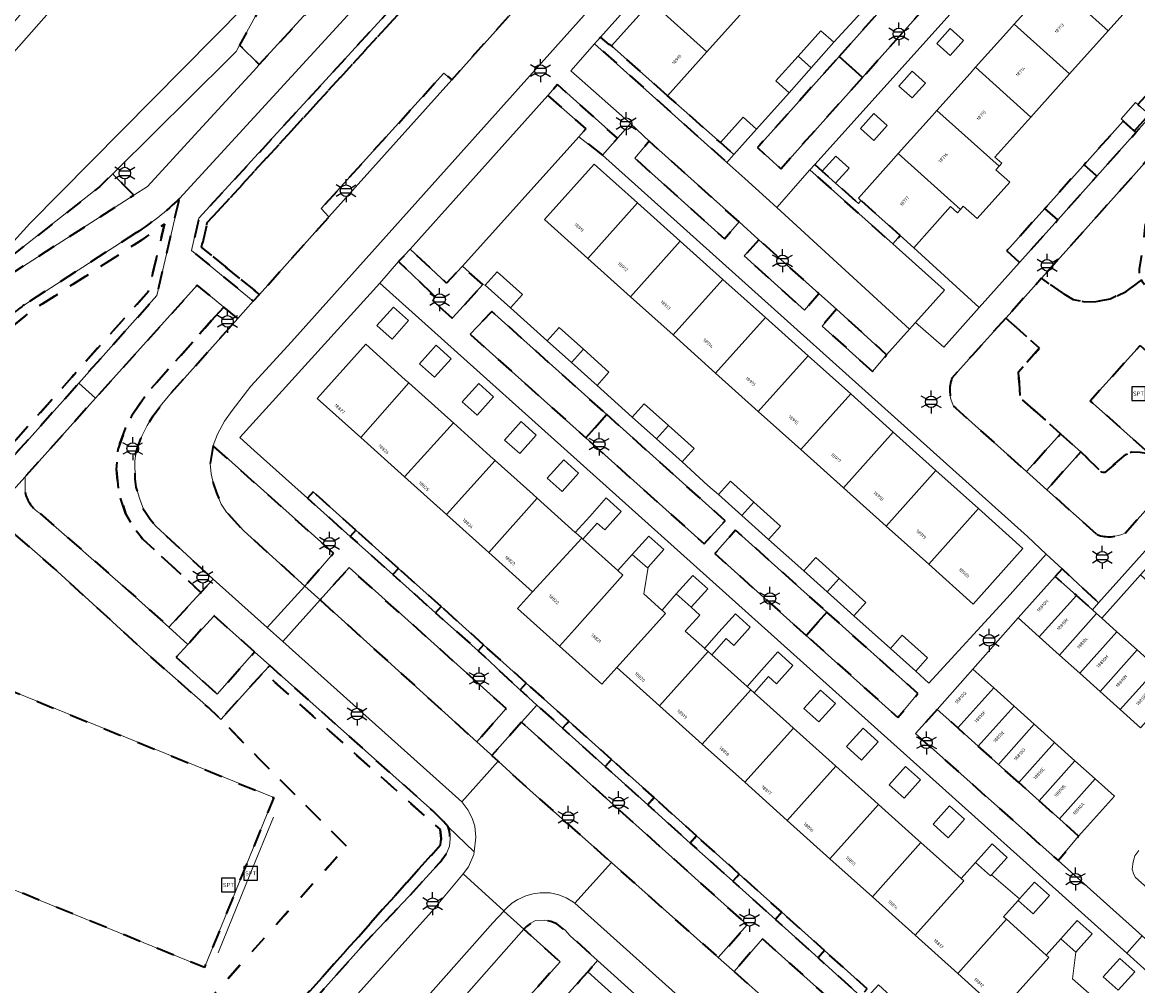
# Model space of a CAD drawing. Extents: x 105780 to 185197, y 477999 to 525027.
# Tile 309 of 562: x 107018 to 107141, y 479149 to 479255. Entities that reach past the tile are written whole.
import ezdxf
from ezdxf.enums import TextEntityAlignment as Align

# ---------------------------------------------------------------- set-up
doc = ezdxf.new("R2010")
doc.units = 0
doc.linetypes.add('XX-HIDDEN', pattern=[4, 2, -2])
for name, color, linetype, lineweight in [('B-GV-GR-HAAG_01-G', 252, 'GR-HAAG1', 13), ('B-GV-GR-MATERIAALGRENS-G', 252, 'XX-HIDDEN', 35), ('B-RO-IE-MEUBILAIR_WEGMEUBILAIR-S', 252, 'Continuous', 25), ('B-RO-IE-TERREINAFSCHEIDING_KUNSTMATIG_HEKWERK-G', 252, 'IE-TERREINAFSCHEIDING-KUNSTMATIG', 18), ('B-XX-KG-KADASTRAAL_BEBOUWING-G', 252, 'Continuous', 20), ('B1-WE-OG-BEBOUWING-T18', 7, 'Continuous', 18), ('B1-WE-OG-TERREIN_ERF-GV', 252, 'Continuous', 18), ('B1-WE-OG-WEG-GV', 7, 'Continuous', 18), ('B1-WE-VH-VERHARDING_ASFALT-GV', 252, 'Continuous', 18), ('B1-WE-VH-VERHARDING_BEDRIJFSVLOERPLAAT-GV', 252, 'Continuous', 18), ('B1-WE-VH-VERHARDING_BETONSTRAATSTEEN-GV', 252, 'Continuous', 18), ('B1-WE-VH-VERHARDING_STRAATBAKSTEEN-GV', 252, 'Continuous', 18), ('B1-WE-VH-VERHARDING_TEGEL-GV', 252, 'Continuous', 18), ('B1-WE-VH-VERHARDING_TEGEL_RUBBER-GV', 252, 'Continuous', 18)]:
    doc.layers.add(name, color=color, linetype=linetype, lineweight=lineweight)
doc.styles.add('NLCS-ISO', font='NLCS-ISO.ttf')
doc.styles.add('NLCS-ISO-M200-T18', font='NLCS-ISO.ttf', dxfattribs={"height": 0.36})
doc.linetypes.add('GR-HAAG1', pattern='A,6,[176,NLCS.shx,S=0.125,R=0,X=0,Y=0],-2', length=8)
doc.linetypes.add('IE-TERREINAFSCHEIDING-KUNSTMATIG', pattern='A,4,[82,NLCS.SHX,S=0.75,R=90,X=0,Y=0],4,-2', length=10)

# ---------------------------------------------------------------- blocks, each defined once
blk = doc.blocks.new('B-SIE-WEG_LICHTMAST-SO')
at = {"ltscale": 0.1}
for p, q in [((0, 1.27), (0, 2.53)), ((-1.1, 0.63), (-2.19, 1.27)), ((1.1, 0.63), (2.19, 1.27)), ((-1.1, -0.63), (-2.19, -1.27)), ((0, -1.27), (0, -2.53)), ((1.1, -0.63), (2.19, -1.27))]:
    blk.add_line(p, q, dxfattribs=at)
at = {"flags": 128}
for points in [[(-1.16, 0.5), (1.16, 0.5)], [(-1.16, -0.5), (1.16, -0.5)]]:
    blk.add_lwpolyline(points, dxfattribs=at)
at = {"ltscale": 0.1}
blk.add_circle((0, 0), 1.27, dxfattribs=at)
at = {"style": 'NLCS-ISO'}
blk.add_attdef('TYPE', text='', height=1.8, dxfattribs=at).set_placement((0, 2.53), align=Align.BOTTOM_CENTER)
blk = doc.blocks.new('SIE-WEG_SPEELTOESTEL-SO')
at = {"flags": 128}
blk.add_lwpolyline([(-0.75, -0.75), (0.75, -0.75), (0.75, 0.75), (-0.75, 0.75)], close=True, dxfattribs=at)
at = {"style": 'NLCS-ISO'}
blk.add_text('SPT', height=0.45, dxfattribs=at).set_placement((0, 0), align=Align.MIDDLE_CENTER)

msp = doc.modelspace()

# ---------------------------------------------------------------- linework, layer by layer
at = {"layer": 'B-GV-GR-HAAG_01-G', "flags": 128}
msp.add_lwpolyline([(107079.603, 479149.624), (107080.418, 479150.534), (107081.514, 479151.799), (107078.488, 479154.524), (107077.937, 479155.134), (107077.03, 479155.821), (107076.344, 479156.106), (107075.699, 479156.239), (107074.675, 479156.2), (107074.151, 479155.914), (107073.698, 479155.551), (107073.398, 479155.23), (107077.378, 479151.634), (107072.15, 479145.804), (107065.774, 479138.693), (107068.212, 479136.519), (107068.936, 479137.325), (107070.294, 479138.837), (107075.077, 479144.318), (107074.952, 479144.43)], close=True, dxfattribs=at)
at = {"layer": 'B-GV-GR-MATERIAALGRENS-G', "flags": 128}
for points in [[(107123.092, 479336.908), (107120.45, 479339.272), (107120.021, 479339.656), (107073.305, 479287.438), (107048.934, 479263.267), (107045.999, 479260.249), (107046.208, 479260.032), (107042.105, 479252.548), (107044.264, 479250.401), (107075.657, 479284.659)], [(107125.728, 479328.665), (107128.818, 479332.082), (107127.998, 479332.666), (107127.99, 479332.657), (107124.987, 479329.336), (107080.683, 479280.458), (107037.63, 479233.487), (107036.792, 479229.945), (107043.605, 479224.351), (107044.272, 479225.095), (107037.909, 479230.322), (107038.543, 479233.002), (107081.421, 479279.783)], [(107108.105, 479251.306), (107110.666, 479248.99), (107119.671, 479259.049), (107117.063, 479261.317)], [(107089.211, 479246.977), (107083.054, 479252.446), (107082.787, 479252.617), (107081.829, 479253.415), (107081.171, 479252.695), (107095.749, 479239.632), (107096.504, 479240.49), (107095.038, 479241.806)], [(107110.666, 479248.99), (107108.105, 479251.306), (107099.298, 479241.464), (107099.109, 479241.265), (107101.666, 479238.937)], [(107076.024, 479246.998), (107080.197, 479243.313), (107079.435, 479242.465), (107082.032, 479240.447), (107083.697, 479242.304), (107077.099, 479248.194)], [(107144.981, 479247.621), (107143.575, 479248.874), (107143.372, 479248.648), (107140.992, 479245.994), (107142.228, 479244.888), (107140.627, 479243.1), (107139.39, 479244.208), (107139.364, 479244.179), (107140.77, 479242.919)], [(107140.77, 479242.919), (107139.364, 479244.179), (107135.061, 479239.382), (107136.473, 479238.122)], [(107097.078, 479233.096), (107087.198, 479241.954), (107085.601, 479240.097), (107095.483, 479231.24)], [(107109.919, 479235.381), (107107.71, 479237.362), (107106.245, 479238.679), (107105.414, 479239.409), (107104.866, 479238.799), (107114, 479230.654), (107114.826, 479231.575), (107110.505, 479235.45), (107110.214, 479235.116)], [(107030.473, 479236.038), (107029.187, 479237.315), (107028.343, 479238.167), (107028.132, 479238.38), (107026.723, 479236.983), (107012.674, 479225.925), (107013.533, 479225.172)], [(107136.473, 479238.122), (107135.061, 479239.382), (107134.959, 479239.268), (107130.753, 479234.578), (107132.165, 479233.311)], [(107132.165, 479233.311), (107130.753, 479234.578), (107126.546, 479229.888), (107127.964, 479228.622)], [(107017.199, 479221.676), (107015.013, 479219.778), (107012.391, 479217.056), (106999.045, 479202.071), (107000.382, 479200.87), (107000.46, 479200.8), (107014.44, 479205.707), (107023.644, 479216.014), (107032.075, 479225.455), (107033.825, 479232.85), (107031.311, 479231.077), (107018.993, 479223.155)], [(107017.199, 479221.676), (107018.993, 479223.155), (107031.311, 479231.077), (107033.825, 479232.85), (107032.075, 479225.455), (107023.644, 479216.014), (107014.44, 479205.707), (107000.46, 479200.8), (107000.382, 479200.87), (106999.045, 479202.071), (107012.391, 479217.056), (107015.013, 479219.778)], [(107099.276, 479231.124), (107097.652, 479229.335), (107104.282, 479223.367), (107105.875, 479225.202)], [(107068.879, 479226.205), (107066.622, 479228.2), (107064.889, 479226.36), (107060.863, 479230.078), (107059.61, 479228.714), (107063.669, 479224.833), (107063.33, 479224.425), (107065.514, 479222.483), (107065.985, 479223.004)], [(107158.656, 479220.035), (107153.591, 479224.635), (107151.201, 479223.656), (107149.644, 479223.301), (107148.32, 479223.308), (107146.951, 479223.118), (107145.707, 479223.261), (107144.49, 479223.801), (107143.361, 479224.488), (107142.663, 479225.085), (107142.626, 479225.122), (107142.066, 479225.682), (107141.552, 479226.379), (107141.4, 479226.719), (107139.709, 479225.438), (107137.931, 479224.595), (107136.358, 479224.322), (107135.149, 479224.284), (107133.896, 479224.518), (107132.633, 479225.265), (107130.374, 479226.875), (107127.138, 479223.276), (107126.441, 479222.501), (107130.16, 479219.184), (107127.831, 479216.572), (107127.991, 479213.781), (107132.475, 479209.771), (107134.711, 479207.771), (107136.971, 479205.554), (107137.17, 479205.49), (107137.361, 479205.516), (107139.661, 479207.473), (107140.271, 479207.741), (107141.246, 479207.72), (107142.163, 479207.547), (107142.791, 479207.21), (107143.764, 479206.518), (107145.275, 479205.16)], [(107041.894, 479222.442), (107040.353, 479223.719), (107039.024, 479222.224), (107031.919, 479214.237), (107030.187, 479211.69), (107029.524, 479210.359), (107028.688, 479208.042), (107028.558, 479205.821), (107028.738, 479203.513), (107029.563, 479200.934), (107030.629, 479199.187), (107031.403, 479198.218), (107036.369, 479193.65), (107037.841, 479192.296), (107039.193, 479193.767), (107032.871, 479199.587), (107032.271, 479200.338), (107031.612, 479201.323), (107031.396, 479201.771), (107031.066, 479202.667), (107030.715, 479203.9), (107030.595, 479204.806), (107030.58, 479206.767), (107030.669, 479207.637), (107030.92, 479208.449), (107031.367, 479209.572), (107031.917, 479210.677), (107032.581, 479211.738), (107033.5, 479213.005), (107034.442, 479214.137)], [(107107.794, 479223.481), (107106.215, 479221.624), (107111.783, 479216.624), (107113.331, 479218.466)], [(107080.227, 479209.302), (107082.516, 479211.884), (107069.861, 479223.234), (107067.481, 479220.721)], [(107147.344, 479214.042), (107141.862, 479207.944), (107141.472, 479208.292), (107135.742, 479213.402), (107141.224, 479219.5)], [(107082.516, 479211.884), (107080.227, 479209.302), (107093.227, 479197.656), (107095.545, 479200.199)], [(107039.181, 479208.467), (107038.847, 479206.509), (107038.972, 479205.347), (107039.231, 479204.224), (107039.568, 479203.255), (107040.083, 479202.037), (107040.66, 479201.155), (107042.606, 479199.032), (107049.27, 479193.011), (107052.419, 479196.61)], [(107050.201, 479203.365), (107049.591, 479202.663), (107054.276, 479198.472), (107054.891, 479199.159)], [(107053.868, 479164.385), (107044.287, 479173.95), (107040.023, 479178.336), (107038.694, 479179.626), (107031.99, 479185.521), (107021.629, 479194.996), (107014.801, 479200.945), (107013.858, 479201.792), (107001.841, 479197.575), (106960.397, 479151.209), (106961.144, 479150.547), (106971.607, 479141.276), (106971.816, 479141.286), (106974.085, 479143.934), (106974.786, 479144.493), (106975.263, 479144.684), (106975.483, 479144.685), (107014.091, 479109.812), (107014.836, 479109.145), (107015.581, 479108.478), (107021.333, 479114.867), (107044.001, 479140.396), (107043.284, 479141.094), (107042.567, 479141.793), (107037.8, 479146.439)], [(107054.891, 479199.159), (107054.276, 479198.472), (107058.97, 479194.272), (107059.581, 479194.953)], [(107104.478, 479187.578), (107106.754, 479190.145), (107096.704, 479199.159), (107094.423, 479196.585)], [(107050.96, 479191.482), (107068.212, 479175.865), (107071.459, 479179.518), (107054.158, 479195.034)], [(107059.581, 479194.953), (107058.97, 479194.272), (107063.669, 479190.068), (107064.271, 479190.747)], [(107132.645, 479194.91), (107131.89, 479194.069), (107134.213, 479191.985), (107135.973, 479190.407), (107136.66, 479191.173)], [(107064.271, 479190.747), (107063.669, 479190.068), (107068.358, 479185.874), (107068.961, 479186.541)], [(107043.755, 479185.752), (107039.288, 479189.732), (107036.395, 479186.584), (107035.107, 479185.183), (107039.645, 479181.116)], [(107106.754, 479190.145), (107104.478, 479187.578), (107114.57, 479178.537), (107116.758, 479181.173)], [(107068.961, 479186.541), (107068.358, 479185.874), (107069.062, 479185.244), (107072.784, 479181.74), (107072.975, 479181.569), (107073.651, 479182.335)], [(107008.645, 479184.86), (107045.858, 479169.719), (107038.218, 479151.024), (107001.022, 479166.186)], [(107064.549, 479167.109), (107063.359, 479168.283), (107045.414, 479184.273), (107044.742, 479183.533), (107064.173, 479166.219), (107064.24, 479165.57), (107064.28, 479165.181), (107064.22, 479164.538), (107043.284, 479141.094), (107044.001, 479140.396), (107056.118, 479153.964), (107060.734, 479158.826), (107064.171, 479162.636), (107064.881, 479163.59), (107065.211, 479164.391), (107065.285, 479165.186), (107065.234, 479165.673), (107065.203, 479165.977), (107065.044, 479166.512)], [(107064.22, 479164.538), (107064.28, 479165.181), (107064.24, 479165.57), (107064.173, 479166.219), (107044.742, 479183.533), (107044.069, 479182.792), (107040.023, 479178.336), (107044.287, 479173.95), (107053.868, 479164.385), (107037.8, 479146.439), (107042.567, 479141.793), (107043.284, 479141.094)], [(107073.651, 479182.335), (107072.975, 479181.569), (107074.835, 479179.897), (107077.65, 479177.368), (107078.341, 479178.129)], [(107127.871, 479171.381), (107125.636, 479173.383), (107123.401, 479175.385), (107121.166, 479177.387), (107118.879, 479179.435), (107116.49, 479176.768), (107132.213, 479162.792), (107134.457, 479165.483), (107132.341, 479167.379), (107130.106, 479169.38)], [(107073.145, 479178.017), (107069.863, 479174.36), (107070.564, 479173.721), (107074.104, 479170.499), (107083.024, 479162.574), (107094.796, 479152.115), (107097.983, 479155.725)], [(107078.341, 479178.129), (107077.65, 479177.368), (107082.336, 479173.156), (107083.032, 479173.923)], [(107083.032, 479173.923), (107082.336, 479173.156), (107087.027, 479168.942), (107087.723, 479169.717)], [(107087.723, 479169.717), (107087.027, 479168.942), (107091.718, 479164.727), (107092.414, 479165.511)], [(107092.414, 479165.511), (107091.718, 479164.727), (107096.393, 479160.525), (107097.104, 479161.305)], [(107097.104, 479161.305), (107096.393, 479160.525), (107101.094, 479156.301), (107101.794, 479157.099)], [(107079.603, 479149.624), (107080.418, 479150.534), (107081.514, 479151.799), (107078.488, 479154.524), (107077.937, 479155.134), (107077.03, 479155.821), (107076.344, 479156.106), (107075.699, 479156.239), (107074.675, 479156.2), (107074.151, 479155.914), (107073.698, 479155.551), (107073.398, 479155.23), (107077.378, 479151.634), (107072.15, 479145.804), (107065.774, 479138.693), (107068.212, 479136.519), (107068.936, 479137.325), (107070.294, 479138.837), (107075.077, 479144.318), (107074.952, 479144.43)], [(107101.794, 479157.099), (107101.094, 479156.301), (107105.774, 479152.096), (107106.485, 479152.893)], [(107096.528, 479150.577), (107100.165, 479147.345), (107113.255, 479135.482), (107116.487, 479139.141), (107099.668, 479154.198)], [(107106.485, 479152.893), (107105.774, 479152.096), (107110.461, 479147.884), (107111.176, 479148.687)]]:
    msp.add_lwpolyline(points, close=True, dxfattribs=at)
for points in [[(107130.113, 479331.161), (107128.818, 479332.082), (107125.728, 479328.665), (107081.421, 479279.783), (107038.543, 479233.002), (107037.909, 479230.322), (107044.272, 479225.095), (107051.936, 479233.645), (107051.081, 479234.547), (107064.585, 479249.47), (107065.445, 479248.713), (107073.835, 479258.081), (107072.936, 479258.841), (107076.839, 479263.113), (107077.703, 479262.387), (107091.493, 479277.783), (107106.543, 479294.443)], [(107145.568, 479243.893), (107140.193, 479237.866), (107136.413, 479233.627), (107133.075, 479229.895), (107131.742, 479228.404), (107130.374, 479226.875), (107132.633, 479225.265), (107133.896, 479224.518), (107135.149, 479224.284), (107136.358, 479224.322), (107137.931, 479224.595), (107139.709, 479225.438), (107141.4, 479226.719), (107141.354, 479226.822), (107141.194, 479227.182), (107141.161, 479227.933), (107141.556, 479230.33), (107141.839, 479232.855)], [(107011.657, 479217.737), (106997.637, 479201.992), (107000.233, 479199.66), (107015.015, 479204.849), (107024.39, 479215.348), (107032.99, 479224.978), (107035.484, 479235.648)], [(107030.748, 479231.904), (107018.402, 479223.965)], [(107039.024, 479222.224), (107040.353, 479223.719), (107037.441, 479226.134), (107026.241, 479213.673), (107018.478, 479205.036), (107018.483, 479204.079), (107018.487, 479203.336)], [(107020.133, 479200.993), (107029.882, 479192.499), (107034.322, 479188.467), (107037.841, 479192.296), (107036.369, 479193.65), (107031.403, 479198.218), (107030.629, 479199.187), (107029.563, 479200.934), (107028.738, 479203.513), (107028.558, 479205.821), (107028.688, 479208.042), (107029.524, 479210.359), (107030.187, 479211.69), (107031.919, 479214.237), (107039.024, 479222.224)], [(107126.441, 479222.501), (107122.729, 479218.373), (107120.513, 479215.904)], [(107120.68, 479212.807), (107120.949, 479212.567), (107128.731, 479205.607), (107132.475, 479209.771), (107127.991, 479213.781), (107127.831, 479216.572), (107130.16, 479219.184), (107126.441, 479222.501)], [(107145.275, 479205.16), (107143.764, 479206.518), (107142.791, 479207.21), (107142.163, 479207.547), (107141.246, 479207.72), (107140.271, 479207.741), (107139.661, 479207.473), (107137.361, 479205.516), (107137.17, 479205.49), (107136.971, 479205.554), (107134.711, 479207.771), (107130.968, 479203.608), (107136.495, 479198.665)], [(107139.586, 479198.834), (107145.077, 479204.94), (107145.275, 479205.16)]]:
    msp.add_lwpolyline(points, dxfattribs=at)
for points in [[(107035.484, 479235.648, -0.0497728), (107030.748, 479231.904)], [(107018.402, 479223.965, 0.0129911), (107016.52, 479222.469)], [(107120.513, 479215.904, 0.1985764), (107120.68, 479212.807)], [(107018.487, 479203.336, 0.2017345), (107020.133, 479200.993)], [(107136.495, 479198.665, 0.1989186), (107139.586, 479198.834)]]:
    msp.add_lwpolyline(points, format="xyb", dxfattribs=at)
at = {"layer": 'B-RO-IE-TERREINAFSCHEIDING_KUNSTMATIG_HEKWERK-G', "flags": 128}
msp.add_lwpolyline([(107045.838, 479167.553), (107043.311, 479161.393), (107039.723, 479152.649)], dxfattribs=at)
at = {"layer": 'B-XX-KG-KADASTRAAL_BEBOUWING-G', "flags": 128}
for points in [[(107135.889, 479264.334), (107135.267, 479263.64), (107131.632, 479259.588), (107137.729, 479254.119), (107141.986, 479258.865)], [(107091.653, 479262.032), (107087.42, 479257.313), (107093.55, 479251.815), (107097.783, 479256.533)], [(107131.632, 479259.588), (107131.064, 479258.955), (107127.375, 479254.842), (107133.473, 479249.373), (107137.729, 479254.119)], [(107087.42, 479257.313), (107083.054, 479252.446), (107089.211, 479246.977), (107093.55, 479251.815)], [(107120.317, 479251.391), (107121.8, 479253.041), (107120.334, 479254.357), (107118.852, 479252.708)], [(107127.375, 479254.842), (107126.855, 479254.263), (107123.119, 479250.097), (107129.216, 479244.628), (107133.473, 479249.373)], [(107107.502, 479252.859), (107106.089, 479254.127), (107103.58, 479251.33), (107105.02, 479250.038)], [(107105.02, 479250.038), (107103.58, 479251.33), (107101.137, 479248.606), (107102.604, 479247.291)], [(107116.124, 479246.725), (107117.593, 479248.359), (107116.128, 479249.676), (107114.659, 479248.041)], [(107129.216, 479244.628), (107123.119, 479250.097), (107122.513, 479249.421), (107118.862, 479245.351), (107125.704, 479239.215), (107126.001, 479239.546), (107125.256, 479240.213)], [(107140.627, 479243.1), (107142.228, 479244.888), (107140.992, 479245.994), (107140.738, 479246.222), (107139.137, 479244.434), (107139.39, 479244.208)], [(107099.007, 479243.28), (107097.54, 479244.596), (107095.038, 479241.806), (107096.504, 479240.49)], [(107111.91, 479242.036), (107113.393, 479243.685), (107111.928, 479245.002), (107110.445, 479243.353)], [(107118.862, 479245.351), (107118.324, 479244.751), (107114.605, 479240.605), (107121.447, 479234.468), (107121.768, 479234.826), (107123.294, 479233.457), (107126.873, 479237.447), (107125.346, 479238.816), (107125.704, 479239.215)], [(107085.918, 479235.173), (107081.142, 479239.455), (107075.657, 479233.337), (107080.433, 479229.055)], [(107107.71, 479237.362), (107109.186, 479239.004), (107107.721, 479240.321), (107106.245, 479238.679)], [(107114.605, 479240.605), (107114.115, 479240.058), (107110.215, 479235.71), (107110.505, 479235.45), (107114.826, 479231.575), (107116.313, 479230.241), (107120.369, 479234.764), (107121.113, 479234.096), (107121.447, 479234.468)], [(107090.608, 479230.967), (107085.918, 479235.173), (107080.433, 479229.055), (107085.124, 479224.849)], [(107095.3, 479226.761), (107090.608, 479230.967), (107085.124, 479224.849), (107089.815, 479220.643)], [(107069.123, 479226.133), (107071.911, 479223.633), (107073.227, 479225.099), (107070.438, 479227.6)], [(107099.99, 479222.556), (107095.3, 479226.761), (107089.815, 479220.643), (107094.505, 479216.438)], [(107057.221, 479221.685), (107058.881, 479220.196), (107060.697, 479222.221), (107059.037, 479223.71)], [(107104.681, 479218.351), (107099.99, 479222.556), (107094.505, 479216.438), (107099.196, 479212.233)], [(107075.949, 479220.012), (107078.631, 479217.607), (107079.946, 479219.074), (107077.264, 479221.479)], [(107060.725, 479215.372), (107060.336, 479215.721), (107055.981, 479219.629), (107050.627, 479213.663), (107055.441, 479209.343)], [(107061.912, 479217.479), (107063.557, 479216.003), (107065.373, 479218.029), (107063.728, 479219.504)], [(107079.946, 479219.074), (107078.631, 479217.607), (107081.444, 479215.085), (107082.759, 479216.551)], [(107109.371, 479214.146), (107104.681, 479218.351), (107099.196, 479212.233), (107103.886, 479208.027)], [(107065.632, 479210.967), (107065.024, 479211.513), (107060.725, 479215.372), (107055.441, 479209.343), (107060.238, 479205.037)], [(107066.602, 479213.273), (107068.24, 479211.804), (107070.056, 479213.829), (107068.418, 479215.298)], [(107114.062, 479209.94), (107109.371, 479214.146), (107103.886, 479208.027), (107108.577, 479203.821)], [(107085.318, 479211.61), (107088.012, 479209.194), (107089.326, 479210.66), (107086.633, 479213.076)], [(107070.24, 479206.833), (107069.698, 479207.319), (107065.632, 479210.967), (107060.238, 479205.037), (107064.886, 479200.866)], [(107071.278, 479209.081), (107072.931, 479207.599), (107074.747, 479209.624), (107073.094, 479211.106)], [(107089.326, 479210.66), (107088.012, 479209.194), (107090.812, 479206.682), (107092.128, 479208.148)], [(107118.753, 479205.734), (107114.062, 479209.94), (107108.577, 479203.821), (107113.268, 479199.616)], [(107074.87, 479202.677), (107074.38, 479203.117), (107070.24, 479206.833), (107064.886, 479200.866), (107069.546, 479196.684)], [(107075.961, 479204.881), (107077.606, 479203.406), (107079.422, 479205.431), (107077.777, 479206.907)], [(107123.444, 479201.529), (107118.753, 479205.734), (107113.268, 479199.616), (107117.959, 479195.41)], [(107094.828, 479203.081), (107097.392, 479200.781), (107098.707, 479202.248), (107096.143, 479204.548)], [(107079.778, 479198.273), (107079.069, 479198.909), (107079.058, 479198.919), (107074.87, 479202.677), (107069.546, 479196.684), (107074.344, 479192.379)], [(107084.113, 479201.225), (107082.467, 479202.701), (107080.652, 479200.676), (107079.058, 479198.919), (107079.069, 479198.909), (107079.778, 479198.273), (107079.877, 479198.184), (107081.471, 479199.941), (107082.297, 479199.2)], [(107098.707, 479202.248), (107097.392, 479200.781), (107100.33, 479198.146), (107101.645, 479199.613)], [(107123.444, 479201.529), (107117.959, 479195.41), (107122.851, 479191.024), (107128.336, 479197.142)], [(107084.305, 479194.21), (107083.742, 479194.715), (107079.877, 479198.184), (107079.778, 479198.273), (107074.344, 479192.379), (107072.694, 479190.541), (107077.302, 479186.405), (107078.952, 479188.243)], [(107088.803, 479197.02), (107087.143, 479198.508), (107085.327, 479196.483), (107086.988, 479194.995), (107087.08, 479195.097)], [(107088.995, 479190.001), (107088.609, 479190.348), (107088.587, 479190.367), (107086.617, 479192.135), (107087.08, 479195.097), (107086.988, 479194.995), (107085.327, 479196.483), (107083.742, 479194.715), (107084.305, 479194.21), (107078.952, 479188.243), (107077.302, 479186.405), (107081.991, 479182.197), (107083.641, 479184.035)], [(107104.204, 479194.672), (107106.772, 479192.369), (107108.087, 479193.836), (107105.519, 479196.139)], [(107090.174, 479192.137), (107091.812, 479190.669), (107093.628, 479192.694), (107091.99, 479194.162)], [(107134.213, 479191.985), (107131.89, 479194.069), (107127.794, 479189.503), (107130.117, 479187.42)], [(107141.283, 479194.228), (107137.016, 479189.471), (107138.678, 479187.976), (107140.909, 479185.97), (107143.14, 479183.963), (107147.348, 479188.789)], [(107108.087, 479193.836), (107106.772, 479192.369), (107109.706, 479189.737), (107111.021, 479191.204)], [(107093.684, 479185.793), (107093.29, 479186.146), (107093.268, 479186.166), (107091.163, 479188.055), (107092.753, 479189.793), (107091.812, 479190.669), (107090.174, 479192.137), (107088.609, 479190.348), (107088.995, 479190.001), (107083.641, 479184.035), (107088.33, 479179.827)], [(107136.447, 479189.982), (107135.973, 479190.407), (107134.213, 479191.985), (107130.117, 479187.42), (107132.35, 479185.417)], [(107098.311, 479188.495), (107096.673, 479189.963), (107094.857, 479187.938), (107093.29, 479186.146), (107093.684, 479185.793), (107094.081, 479185.437), (107095.648, 479187.229), (107096.495, 479186.469)], [(107138.678, 479187.976), (107137.016, 479189.471), (107136.447, 479189.982), (107132.35, 479185.417), (107134.583, 479183.414)], [(107140.909, 479185.97), (107138.678, 479187.976), (107134.583, 479183.414), (107136.817, 479181.411)], [(107113.736, 479186.123), (107116.524, 479183.623), (107117.84, 479185.089), (107115.051, 479187.59)], [(107098.373, 479181.585), (107097.974, 479181.943), (107097.958, 479181.958), (107094.081, 479185.437), (107093.684, 479185.793), (107088.33, 479179.827), (107093.019, 479175.619)], [(107103.017, 479184.275), (107101.364, 479185.758), (107099.548, 479183.732), (107097.974, 479181.943), (107098.373, 479181.585), (107098.737, 479181.259), (107100.311, 479183.048), (107101.201, 479182.25)], [(107143.14, 479183.963), (107140.909, 479185.97), (107136.817, 479181.411), (107139.05, 479179.408)], [(107125.114, 479181.795), (107122.827, 479183.843), (107118.879, 479179.435), (107121.166, 479177.387)], [(107145.373, 479181.96), (107143.14, 479183.963), (107139.05, 479179.408), (107141.283, 479177.405)], [(107127.349, 479179.793), (107125.114, 479181.795), (107121.166, 479177.387), (107123.401, 479175.385)], [(107103.062, 479177.377), (107102.638, 479177.757), (107098.737, 479181.259), (107098.373, 479181.585), (107093.019, 479175.619), (107097.708, 479171.411)], [(107104.231, 479179.533), (107105.876, 479178.058), (107107.692, 479180.083), (107106.047, 479181.558)], [(107129.584, 479177.791), (107127.349, 479179.793), (107123.401, 479175.385), (107125.636, 479173.383)], [(107107.75, 479173.17), (107107.32, 479173.556), (107103.062, 479177.377), (107097.708, 479171.411), (107102.396, 479167.203)], [(107108.914, 479175.334), (107110.567, 479173.852), (107112.383, 479175.877), (107110.73, 479177.359)], [(107131.818, 479175.789), (107129.584, 479177.791), (107125.636, 479173.383), (107127.871, 479171.381)], [(107134.053, 479173.788), (107131.818, 479175.789), (107127.871, 479171.381), (107130.106, 479169.38)], [(107112.439, 479168.962), (107112.001, 479169.355), (107107.75, 479173.17), (107102.396, 479167.203), (107107.085, 479162.995)], [(107113.597, 479171.135), (107115.25, 479169.653), (107117.066, 479171.678), (107115.413, 479173.16)], [(107136.288, 479171.787), (107134.053, 479173.788), (107130.106, 479169.38), (107132.341, 479167.379)], [(107136.288, 479171.787), (107132.341, 479167.379), (107134.457, 479165.483), (107138.405, 479169.89)], [(107117.11, 479164.77), (107116.838, 479165.013), (107112.439, 479168.962), (107107.085, 479162.995), (107111.765, 479158.795)], [(107118.437, 479166.796), (107120.09, 479165.314), (107121.905, 479167.339), (107120.253, 479168.821)], [(107121.817, 479160.546), (107121.52, 479160.812), (107117.11, 479164.77), (107111.765, 479158.795), (107116.463, 479154.579)], [(107126.589, 479163.14), (107124.936, 479164.622), (107123.12, 479162.597), (107124.773, 479161.115), (107124.879, 479161.233)], [(107126.505, 479156.338), (107126.201, 479156.611), (107127.803, 479158.398), (107127.97, 479158.584), (107124.879, 479161.233), (107124.773, 479161.115), (107123.12, 479162.597), (107121.52, 479160.812), (107121.817, 479160.546), (107116.463, 479154.579), (107121.152, 479150.371)], [(107131.272, 479158.941), (107129.619, 479160.423), (107127.97, 479158.584), (107127.803, 479158.398), (107129.456, 479156.915)], [(107131.194, 479152.13), (107130.897, 479152.397), (107126.505, 479156.338), (107121.152, 479150.371), (107125.841, 479146.164)], [(107132.501, 479154.185), (107134.154, 479152.703), (107135.97, 479154.728), (107134.317, 479156.21)], [(107135.883, 479147.922), (107135.572, 479148.202), (107133.805, 479149.787), (107134.154, 479152.703), (107132.501, 479154.185), (107130.897, 479152.397), (107131.194, 479152.13), (107125.841, 479146.164), (107130.53, 479141.956)], [(107137.177, 479149.993), (107138.822, 479148.517), (107140.638, 479150.542), (107138.992, 479152.018)], [(107085.3, 479146.162), (107080.418, 479150.534), (107079.603, 479149.624), (107074.952, 479144.43), (107075.077, 479144.318), (107079.834, 479140.058), (107082.169, 479142.665)], [(107111.085, 479147.64), (107113.297, 479145.614), (107113.886, 479146.257), (107114.648, 479147.089), (107112.436, 479149.115), (107111.653, 479148.26)]]:
    msp.add_lwpolyline(points, close=True, dxfattribs=at)
at = {"layer": 'B1-WE-OG-TERREIN_ERF-GV', "flags": 128}
for points in [[(107100.119, 479271.469), (107104.352, 479276.188), (107108.585, 479280.907), (107112.818, 479285.626), (107117.051, 479290.345), (107121.262, 479295.04), (107125.65, 479299.931), (107124.459, 479300.997), (107081.829, 479253.415), (107082.787, 479252.617), (107083.054, 479252.446), (107087.42, 479257.313), (107091.653, 479262.032), (107095.886, 479266.751)], [(107120.317, 479251.391), (107118.852, 479252.708), (107120.334, 479254.357), (107121.8, 479253.041)], [(107116.124, 479246.725), (107114.659, 479248.041), (107116.128, 479249.676), (107117.593, 479248.359)], [(107111.91, 479242.036), (107110.445, 479243.353), (107111.928, 479245.002), (107113.393, 479243.685)], [(107082.032, 479240.447), (107079.435, 479242.465), (107066.622, 479228.2), (107068.879, 479226.205), (107069.123, 479226.133), (107070.438, 479227.6), (107073.227, 479225.099), (107071.911, 479223.633), (107075.949, 479220.012), (107077.264, 479221.479), (107079.946, 479219.074), (107082.759, 479216.551), (107081.444, 479215.085), (107085.318, 479211.61), (107086.633, 479213.076), (107089.326, 479210.66), (107092.128, 479208.148), (107090.812, 479206.682), (107093.652, 479204.067), (107094.828, 479203.081), (107096.143, 479204.548), (107098.707, 479202.248), (107101.645, 479199.613), (107100.33, 479198.146), (107104.204, 479194.672), (107105.519, 479196.139), (107108.087, 479193.836), (107111.021, 479191.204), (107109.706, 479189.737), (107113.736, 479186.123), (107115.051, 479187.59), (107117.84, 479185.089), (107116.524, 479183.623), (107117.982, 479182.314), (107126.586, 479191.71), (107130.902, 479196.533), (107128.846, 479198.447)], [(107080.433, 479229.055), (107075.657, 479233.337), (107081.142, 479239.455), (107085.918, 479235.173), (107090.608, 479230.967), (107095.3, 479226.761), (107099.99, 479222.556), (107104.681, 479218.351), (107109.371, 479214.146), (107114.062, 479209.94), (107118.753, 479205.734), (107123.444, 479201.529), (107128.336, 479197.142), (107122.851, 479191.024), (107117.959, 479195.41), (107113.268, 479199.616), (107108.577, 479203.821), (107103.886, 479208.027), (107099.196, 479212.233), (107094.505, 479216.438), (107089.815, 479220.643), (107085.124, 479224.849)], [(107123.532, 479223.673), (107116.313, 479230.241), (107114.826, 479231.575), (107114, 479230.654), (107119.697, 479225.574), (107116.512, 479222.029), (107119.63, 479219.283)], [(107057.221, 479221.685), (107059.037, 479223.71), (107060.697, 479222.221), (107058.881, 479220.196)], [(107061.912, 479217.479), (107063.728, 479219.504), (107065.373, 479218.029), (107063.557, 479216.003)], [(107149.696, 479203.608), (107153.903, 479208.298), (107158.109, 479212.989), (107162.497, 479217.88), (107161.378, 479218.933), (107156.343, 479213.14), (107147.902, 479203.72), (107136.66, 479191.173), (107135.973, 479190.407), (107136.447, 479189.982), (107137.016, 479189.471), (107141.283, 479194.228), (107145.477, 479198.904)], [(107066.602, 479213.273), (107068.418, 479215.298), (107070.056, 479213.829), (107068.24, 479211.804)], [(107071.278, 479209.081), (107073.094, 479211.106), (107074.747, 479209.624), (107072.931, 479207.599)], [(107075.961, 479204.881), (107077.777, 479206.907), (107079.422, 479205.431), (107077.606, 479203.406)], [(107104.231, 479179.533), (107106.047, 479181.558), (107107.692, 479180.083), (107105.876, 479178.058)], [(107108.914, 479175.334), (107110.73, 479177.359), (107112.383, 479175.877), (107110.567, 479173.852)], [(107113.597, 479171.135), (107115.413, 479173.16), (107117.066, 479171.678), (107115.25, 479169.653)], [(107118.437, 479166.796), (107120.253, 479168.821), (107121.905, 479167.339), (107120.09, 479165.314)], [(107095.204, 479139.468), (107081.514, 479151.799), (107080.418, 479150.534), (107085.3, 479146.162), (107090.033, 479141.924), (107094.691, 479137.752), (107099.384, 479133.55), (107099.499, 479133.447), (107104.232, 479129.208), (107108.965, 479124.97), (107113.698, 479120.731), (107118.431, 479116.493), (107123.164, 479112.254), (107127.897, 479108.016), (107132.63, 479103.777), (107137.363, 479099.539), (107142.096, 479095.3), (107146.829, 479091.062), (107151.562, 479086.823), (107156.295, 479082.585), (107161.029, 479078.346), (107165.911, 479073.974), (107166.907, 479075.191)], [(107138.992, 479152.018), (107140.638, 479150.542), (107138.822, 479148.517), (107137.177, 479149.993)]]:
    msp.add_lwpolyline(points, close=True, dxfattribs=at)
for points in [[(107131.546, 479268.472), (107105.414, 479239.409), (107106.245, 479238.679), (107107.721, 479240.321), (107109.186, 479239.004), (107107.71, 479237.362), (107109.919, 479235.381), (107110.214, 479235.116), (107110.505, 479235.45), (107110.215, 479235.71), (107114.115, 479240.058), (107114.605, 479240.605), (107118.324, 479244.751), (107118.862, 479245.351), (107122.513, 479249.421), (107123.119, 479250.097), (107126.855, 479254.263), (107127.375, 479254.842), (107131.064, 479258.955)], [(107141.986, 479258.865), (107137.729, 479254.119), (107133.473, 479249.373), (107129.216, 479244.628), (107125.256, 479240.213), (107126.001, 479239.546), (107125.704, 479239.215), (107125.346, 479238.816), (107126.873, 479237.447), (107123.294, 479233.457), (107121.768, 479234.826), (107121.447, 479234.468), (107121.113, 479234.096), (107120.369, 479234.764), (107116.313, 479230.241), (107123.532, 479223.673), (107127.964, 479228.622), (107126.546, 479229.888), (107130.753, 479234.578), (107134.959, 479239.268), (107135.061, 479239.382), (107139.364, 479244.179), (107139.39, 479244.208), (107139.137, 479244.434), (107140.738, 479246.222), (107140.992, 479245.994)], [(107097.783, 479256.533), (107093.55, 479251.815), (107089.211, 479246.977), (107095.038, 479241.806), (107097.54, 479244.596), (107099.007, 479243.28), (107102.604, 479247.291), (107101.137, 479248.606), (107103.58, 479251.33), (107106.089, 479254.127), (107107.502, 479252.859), (107111.032, 479256.688)], [(107145.016, 479147.884), (107139.772, 479152.588), (107057.522, 479226.36), (107042.114, 479209.352), (107043.704, 479207.929), (107049.591, 479202.663), (107050.201, 479203.365), (107054.891, 479199.159), (107059.581, 479194.953), (107064.271, 479190.747), (107068.961, 479186.541), (107073.651, 479182.335), (107078.341, 479178.129), (107083.032, 479173.923), (107087.723, 479169.717), (107092.414, 479165.511), (107097.104, 479161.305), (107101.794, 479157.099), (107106.485, 479152.893), (107111.176, 479148.687)], [(107125.841, 479146.164), (107121.152, 479150.371), (107116.463, 479154.579), (107111.765, 479158.795), (107107.085, 479162.995), (107102.396, 479167.203), (107097.708, 479171.411), (107093.019, 479175.619), (107088.33, 479179.827), (107083.641, 479184.035), (107081.991, 479182.197), (107077.302, 479186.405), (107072.694, 479190.541), (107074.344, 479192.379), (107069.546, 479196.684), (107064.886, 479200.866), (107060.238, 479205.037), (107055.441, 479209.343), (107050.627, 479213.663), (107055.981, 479219.629), (107060.336, 479215.721), (107060.725, 479215.372), (107065.024, 479211.513), (107065.632, 479210.967), (107069.698, 479207.319), (107070.24, 479206.833), (107074.38, 479203.117), (107074.87, 479202.677), (107079.058, 479198.919), (107080.652, 479200.676), (107082.467, 479202.701), (107084.113, 479201.225), (107082.297, 479199.2), (107081.471, 479199.941), (107079.877, 479198.184), (107083.742, 479194.715), (107085.327, 479196.483), (107087.143, 479198.508), (107088.803, 479197.02), (107087.08, 479195.097), (107086.617, 479192.135), (107088.587, 479190.367), (107088.609, 479190.348), (107090.174, 479192.137), (107091.99, 479194.162), (107093.628, 479192.694), (107091.812, 479190.669), (107092.753, 479189.793), (107091.163, 479188.055), (107093.268, 479186.166), (107093.29, 479186.146), (107094.857, 479187.938), (107096.673, 479189.963), (107098.311, 479188.495), (107096.495, 479186.469), (107095.648, 479187.229), (107094.081, 479185.437), (107097.958, 479181.958), (107097.974, 479181.943), (107099.548, 479183.732), (107101.364, 479185.758), (107103.017, 479184.275), (107101.201, 479182.25), (107100.311, 479183.048), (107098.737, 479181.259), (107102.638, 479177.757), (107103.062, 479177.377), (107107.32, 479173.556), (107107.75, 479173.17), (107112.001, 479169.355), (107112.439, 479168.962), (107116.838, 479165.013), (107117.11, 479164.77), (107121.52, 479160.812), (107123.12, 479162.597), (107124.936, 479164.622), (107126.589, 479163.14), (107124.879, 479161.233), (107127.97, 479158.584), (107129.619, 479160.423), (107131.272, 479158.941), (107129.456, 479156.915), (107127.803, 479158.398), (107126.201, 479156.611), (107126.505, 479156.338), (107130.897, 479152.397), (107132.501, 479154.185), (107134.317, 479156.21), (107135.97, 479154.728), (107134.154, 479152.703), (107133.805, 479149.787), (107135.572, 479148.202)], [(107111.653, 479148.26), (107112.436, 479149.115), (107114.648, 479147.089)]]:
    msp.add_lwpolyline(points, dxfattribs=at)
at = {"layer": 'B1-WE-OG-WEG-GV', "flags": 128}
msp.add_lwpolyline([(107018.085, 479252.735), (107024.096, 479259.578), (107030.689, 479266.651), (107073.301, 479314.249), (107072.385, 479315.069), (107071.664, 479315.715), (107069.237, 479313.024), (107053.007, 479294.944), (107034.237, 479274.503), (107028.641, 479268.376), (107004.873, 479240.728)], dxfattribs=at)
at = {"layer": 'B1-WE-VH-VERHARDING_ASFALT-GV', "flags": 128}
for points in [[(107116.997, 479351.65), (107111.451, 479357.012), (107110.342, 479355.734), (107108.031, 479353.608), (107108.093, 479353.439), (107108.068, 479353.208), (107107.959, 479352.996), (107106.657, 479351.507), (107085.309, 479327.662), (107073.301, 479314.249), (107030.689, 479266.651), (107024.096, 479259.578), (107018.085, 479252.735), (107002.443, 479235.206), (107012.674, 479225.925), (107019.014, 479232.906), (107045.999, 479260.249), (107048.934, 479263.267)], [(107125.345, 479343.727), (107124.327, 479343.394), (107122.304, 479342.043), (107121.633, 479341.457), (107122.083, 479341.055), (107124.668, 479338.74), (107123.092, 479336.908), (107075.657, 479284.659), (107044.264, 479250.401), (107043.979, 479250.09), (107037.173, 479242.685), (107031.944, 479236.982), (107030.473, 479236.038), (107013.533, 479225.172), (107016.52, 479222.469)], [(107073.835, 479258.081), (107065.445, 479248.713), (107051.936, 479233.645), (107044.272, 479225.095), (107043.605, 479224.351), (107041.894, 479222.442), (107034.442, 479214.137), (107033.5, 479213.005), (107032.581, 479211.738), (107031.917, 479210.677), (107031.367, 479209.572), (107030.92, 479208.449), (107030.669, 479207.637), (107030.58, 479206.767), (107030.595, 479204.806), (107030.715, 479203.9), (107031.066, 479202.667), (107031.396, 479201.771), (107031.612, 479201.323), (107032.271, 479200.338), (107032.871, 479199.587), (107039.193, 479193.767), (107045.149, 479188.434), (107049.27, 479193.011), (107042.606, 479199.032), (107040.66, 479201.155), (107040.083, 479202.037), (107039.568, 479203.255), (107039.231, 479204.224), (107038.972, 479205.347), (107038.847, 479206.509), (107039.181, 479208.467), (107039.651, 479209.737), (107040.429, 479211.157), (107041.264, 479212.343), (107043.32, 479215.017), (107047.808, 479219.868), (107123.948, 479304.899)], [(107035.484, 479235.648), (107078.239, 479282.252)], [(107018.402, 479223.965), (107030.748, 479231.904)], [(107018.487, 479203.336), (107018.483, 479204.079), (107018.478, 479205.036), (107014.801, 479200.945), (107021.629, 479194.996), (107031.99, 479185.521), (107038.694, 479179.626), (107040.023, 479178.336), (107044.069, 479182.792), (107044.742, 479183.533), (107045.414, 479184.273), (107043.755, 479185.752), (107039.645, 479181.116), (107035.107, 479185.183), (107036.395, 479186.584), (107034.322, 479188.467), (107029.882, 479192.499)], [(107029.882, 479192.499), (107020.133, 479200.993)], [(107012.054, 479091.291), (107039.861, 479122.2), (107056.319, 479140.594), (107056.557, 479140.801), (107069.959, 479155.923), (107071.182, 479157.232), (107071.203, 479157.254), (107066.704, 479161.319), (107063.209, 479157.137), (106986.919, 479072.283)]]:
    msp.add_lwpolyline(points, dxfattribs=at)
at = {"layer": 'B1-WE-VH-VERHARDING_ASFALT-GV'}
for points in [[(107030.748, 479231.904, 0.0497728), (107035.484, 479235.648)], [(107016.52, 479222.469, -0.0129911), (107018.402, 479223.965)], [(107020.133, 479200.993, -0.2017345), (107018.487, 479203.336)]]:
    msp.add_lwpolyline(points, format="xyb", dxfattribs=at)
at = {"layer": 'B1-WE-VH-VERHARDING_ASFALT-GV', "flags": 128}
for points in [[(107050.96, 479191.482), (107050.7, 479191.718), (107049.27, 479193.011), (107045.149, 479188.434), (107046.847, 479186.914)], [(107050.96, 479191.482), (107046.847, 479186.914), (107066.56, 479169.265), (107070.564, 479173.721), (107069.863, 479174.36), (107069.72, 479174.491), (107068.212, 479175.865)], [(107074.104, 479170.499), (107070.564, 479173.721), (107066.56, 479169.265), (107067.209, 479168.39), (107067.706, 479167.472), (107068, 479166.573), (107068.118, 479165.383), (107067.929, 479163.773), (107067.892, 479163.454), (107067.3, 479162.116), (107066.704, 479161.319), (107071.203, 479157.254), (107071.487, 479157.558), (107072.079, 479158.108), (107072.72, 479158.515), (107073.619, 479158.909), (107074.424, 479159.13), (107075.201, 479159.257), (107076.276, 479159.236), (107077.258, 479159.024), (107078.049, 479158.702), (107078.845, 479158.225), (107078.996, 479158.09), (107083.024, 479162.574)], [(107114.916, 479133.976), (107113.255, 479135.482), (107100.165, 479147.345), (107096.528, 479150.577), (107096.328, 479150.754), (107094.796, 479152.115), (107083.024, 479162.574), (107078.996, 479158.09), (107096.092, 479142.771), (107118.067, 479122.966), (107125.528, 479116.324), (107131.591, 479110.927), (107135.603, 479115.418), (107134.865, 479116.06), (107134.641, 479116.255), (107130.308, 479120.026)]]:
    msp.add_lwpolyline(points, close=True, dxfattribs=at)
at = {"layer": 'B1-WE-VH-VERHARDING_BEDRIJFSVLOERPLAAT-GV', "flags": 128}
msp.add_lwpolyline([(107040.917, 479251.05), (107041.72, 479251.846), (107042.105, 479252.548), (107046.208, 479260.032), (107045.999, 479260.249), (107019.014, 479232.906), (107012.674, 479225.925), (107026.723, 479236.983), (107028.132, 479238.38), (107028.479, 479238.723)], close=True, dxfattribs=at)
at = {"layer": 'B1-WE-VH-VERHARDING_BETONSTRAATSTEEN-GV', "flags": 128}
for points in [[(107095.749, 479239.632), (107081.171, 479252.695), (107078.547, 479249.722), (107085.123, 479243.92), (107087.198, 479241.954), (107097.078, 479233.096), (107099.276, 479231.124), (107105.875, 479225.202), (107107.794, 479223.481), (107113.331, 479218.466), (107115.849, 479221.286), (107101.233, 479234.653), (107097.712, 479237.873)], [(107079.435, 479242.465), (107080.197, 479243.313), (107076.024, 479246.998), (107060.863, 479230.078), (107064.889, 479226.36), (107066.622, 479228.2)], [(107104.866, 479238.799), (107101.233, 479234.653), (107115.849, 479221.286), (107116.512, 479222.029), (107119.697, 479225.574), (107114, 479230.654)], [(107134.711, 479207.771), (107132.475, 479209.771), (107128.731, 479205.607), (107130.968, 479203.608)], [(107077.378, 479151.634), (107073.398, 479155.23), (107061.871, 479142.174), (107065.774, 479138.693), (107072.15, 479145.804)]]:
    msp.add_lwpolyline(points, close=True, dxfattribs=at)
for points in [[(107141.283, 479177.405), (107139.05, 479179.408), (107136.817, 479181.411), (107134.583, 479183.414), (107132.35, 479185.417), (107130.117, 479187.42), (107127.794, 479189.503), (107122.827, 479183.843), (107125.114, 479181.795), (107127.349, 479179.793), (107129.584, 479177.791), (107131.818, 479175.789), (107134.053, 479173.788), (107136.288, 479171.787), (107138.405, 479169.89), (107134.457, 479165.483), (107132.213, 479162.792), (107141.462, 479154.493)], [(107144.326, 479157.722), (107140.723, 479160.946), (107140.533, 479161.247), (107140.372, 479161.859), (107140.456, 479162.657), (107140.666, 479163.331), (107141.107, 479163.901)]]:
    msp.add_lwpolyline(points, dxfattribs=at)
at = {"layer": 'B1-WE-VH-VERHARDING_STRAATBAKSTEEN-GV', "flags": 128}
for points in [[(107144.981, 479247.621), (107140.77, 479242.919), (107136.473, 479238.122), (107132.165, 479233.311), (107127.964, 479228.622), (107123.532, 479223.673), (107119.63, 479219.283), (107116.512, 479222.029), (107115.849, 479221.286), (107113.331, 479218.466), (107111.783, 479216.624), (107106.215, 479221.624), (107107.794, 479223.481), (107105.875, 479225.202), (107104.282, 479223.367), (107097.652, 479229.335), (107099.276, 479231.124), (107097.078, 479233.096), (107095.483, 479231.24), (107085.601, 479240.097), (107087.198, 479241.954), (107085.123, 479243.92), (107083.697, 479242.304), (107082.032, 479240.447), (107128.846, 479198.447), (107130.902, 479196.533), (107132.645, 479194.91), (107136.66, 479191.173), (107147.902, 479203.72)], [(107120.513, 479215.904), (107122.729, 479218.373), (107126.441, 479222.501), (107127.138, 479223.276), (107130.374, 479226.875), (107131.742, 479228.404), (107133.075, 479229.895), (107136.413, 479233.627), (107140.193, 479237.866), (107145.568, 479243.893)], [(107164.597, 479226.629), (107160.663, 479222.264), (107160.08, 479221.618), (107158.656, 479220.035), (107145.275, 479205.16), (107145.077, 479204.94), (107139.586, 479198.834)], [(107136.495, 479198.665), (107130.968, 479203.608), (107128.731, 479205.607), (107120.949, 479212.567), (107120.68, 479212.807)]]:
    msp.add_lwpolyline(points, dxfattribs=at)
at = {"layer": 'B1-WE-VH-VERHARDING_STRAATBAKSTEEN-GV'}
for points in [[(107120.68, 479212.807, -0.1985764), (107120.513, 479215.904)], [(107139.586, 479198.834, -0.1989186), (107136.495, 479198.665)]]:
    msp.add_lwpolyline(points, format="xyb", dxfattribs=at)
at = {"layer": 'B1-WE-VH-VERHARDING_TEGEL-GV', "flags": 128}
for points in [[(107126.355, 479335.271), (107122.446, 479330.958), (107078.239, 479282.252), (107035.484, 479235.648), (107032.99, 479224.978), (107024.39, 479215.348), (107026.241, 479213.673), (107037.441, 479226.134), (107040.353, 479223.719), (107041.894, 479222.442), (107043.605, 479224.351), (107036.792, 479229.945), (107037.63, 479233.487), (107080.683, 479280.458), (107124.987, 479329.336)], [(107123.948, 479304.899), (107047.808, 479219.868), (107043.32, 479215.017), (107041.264, 479212.343), (107040.429, 479211.157), (107039.651, 479209.737), (107039.181, 479208.467), (107052.419, 479196.61), (107049.27, 479193.011), (107050.7, 479191.718), (107050.96, 479191.482), (107054.158, 479195.034), (107071.459, 479179.518), (107068.212, 479175.865), (107069.72, 479174.491), (107069.863, 479174.36), (107073.145, 479178.017), (107074.835, 479179.897), (107072.975, 479181.569), (107072.784, 479181.74), (107069.062, 479185.244), (107068.358, 479185.874), (107063.669, 479190.068), (107058.97, 479194.272), (107054.276, 479198.472), (107049.591, 479202.663), (107043.704, 479207.929), (107042.114, 479209.352), (107057.522, 479226.36), (107059.61, 479228.714), (107060.863, 479230.078), (107076.024, 479246.998), (107077.099, 479248.194), (107083.697, 479242.304), (107085.123, 479243.92), (107078.547, 479249.722), (107081.171, 479252.695), (107081.829, 479253.415), (107124.459, 479300.997)], [(107111.032, 479256.688), (107107.502, 479252.859), (107105.02, 479250.038), (107102.604, 479247.291), (107099.007, 479243.28), (107096.504, 479240.49), (107095.749, 479239.632), (107097.712, 479237.873), (107101.233, 479234.653), (107104.866, 479238.799), (107105.414, 479239.409), (107131.546, 479268.472)], [(107110.461, 479147.884), (107105.774, 479152.096), (107101.094, 479156.301), (107096.393, 479160.525), (107091.718, 479164.727), (107087.027, 479168.942), (107082.336, 479173.156), (107077.65, 479177.368), (107074.835, 479179.897), (107073.145, 479178.017), (107097.983, 479155.725), (107094.796, 479152.115), (107096.328, 479150.754), (107096.528, 479150.577), (107099.668, 479154.198), (107116.487, 479139.141)], [(106986.919, 479072.283), (107063.209, 479157.137), (107066.704, 479161.319), (107067.3, 479162.116), (107067.892, 479163.454), (107067.929, 479163.773), (107065.044, 479166.512), (107065.203, 479165.977), (107065.234, 479165.673), (107065.285, 479165.186), (107065.211, 479164.391), (107064.881, 479163.59), (107064.171, 479162.636), (107060.734, 479158.826), (107056.118, 479153.964), (107044.001, 479140.396), (107021.333, 479114.867), (107015.581, 479108.478)], [(107141.107, 479163.901), (107140.666, 479163.331), (107140.456, 479162.657), (107140.372, 479161.859), (107140.533, 479161.247), (107140.723, 479160.946), (107144.326, 479157.722)], [(107096.092, 479142.771), (107078.996, 479158.09), (107078.845, 479158.225), (107078.049, 479158.702), (107077.258, 479159.024), (107076.276, 479159.236), (107075.201, 479159.257), (107074.424, 479159.13), (107073.619, 479158.909), (107072.72, 479158.515), (107072.079, 479158.108), (107071.487, 479157.558), (107071.203, 479157.254), (107071.182, 479157.232), (107073.398, 479155.23), (107073.698, 479155.551), (107074.151, 479155.914), (107074.675, 479156.2), (107075.699, 479156.239), (107076.344, 479156.106), (107077.03, 479155.821), (107077.937, 479155.134), (107078.488, 479154.524), (107081.514, 479151.799), (107095.204, 479139.468)], [(107014.805, 479089.868), (107056, 479135.888), (107057.736, 479137.652), (107059.113, 479139.05), (107061.871, 479142.174), (107073.398, 479155.23), (107071.182, 479157.232), (107069.959, 479155.923), (107056.557, 479140.801), (107056.319, 479140.594), (107039.861, 479122.2), (107012.054, 479091.291)]]:
    msp.add_lwpolyline(points, dxfattribs=at)
for points in [[(107099.298, 479241.464), (107108.105, 479251.306), (107117.063, 479261.317), (107119.671, 479259.049), (107110.666, 479248.99), (107101.666, 479238.937), (107099.109, 479241.265)], [(107043.979, 479250.09), (107044.264, 479250.401), (107042.105, 479252.548), (107041.72, 479251.846), (107040.917, 479251.05), (107028.479, 479238.723), (107028.132, 479238.38), (107028.343, 479238.167), (107029.187, 479237.315), (107030.473, 479236.038), (107031.944, 479236.982), (107037.173, 479242.685)], [(107065.445, 479248.713), (107064.585, 479249.47), (107051.081, 479234.547), (107051.936, 479233.645)], [(107122.827, 479183.843), (107127.794, 479189.503), (107131.89, 479194.069), (107132.645, 479194.91), (107130.902, 479196.533), (107126.586, 479191.71), (107117.982, 479182.314), (107116.524, 479183.623), (107113.736, 479186.123), (107109.706, 479189.737), (107106.772, 479192.369), (107104.204, 479194.672), (107100.33, 479198.146), (107097.392, 479200.781), (107094.828, 479203.081), (107093.652, 479204.067), (107090.812, 479206.682), (107088.012, 479209.194), (107085.318, 479211.61), (107081.444, 479215.085), (107078.631, 479217.607), (107075.949, 479220.012), (107071.911, 479223.633), (107069.123, 479226.133), (107068.879, 479226.205), (107065.985, 479223.004), (107065.514, 479222.483), (107063.33, 479224.425), (107063.669, 479224.833), (107059.61, 479228.714), (107057.522, 479226.36), (107139.772, 479152.588), (107141.462, 479154.493), (107132.213, 479162.792), (107116.49, 479176.768), (107118.879, 479179.435)], [(107082.516, 479211.884), (107095.545, 479200.199), (107093.227, 479197.656), (107080.227, 479209.302), (107067.481, 479220.721), (107069.861, 479223.234)], [(107014.801, 479200.945), (107018.478, 479205.036), (107026.241, 479213.673), (107024.39, 479215.348), (107015.015, 479204.849), (107000.233, 479199.66), (106997.637, 479201.992), (106996.422, 479200.747), (106999.093, 479198.402), (106944.616, 479137.418), (106939.975, 479132.215), (106937.235, 479129.141), (106939.147, 479127.437), (106948.112, 479137.466), (106960.397, 479151.209), (107001.841, 479197.575), (107013.858, 479201.792)], [(107114.57, 479178.537), (107104.478, 479187.578), (107094.423, 479196.585), (107096.704, 479199.159), (107106.754, 479190.145), (107116.758, 479181.173)], [(107046.847, 479186.914), (107045.149, 479188.434), (107039.193, 479193.767), (107037.841, 479192.296), (107034.322, 479188.467), (107036.395, 479186.584), (107039.288, 479189.732), (107043.755, 479185.752), (107045.414, 479184.273), (107063.359, 479168.283), (107064.549, 479167.109), (107065.044, 479166.512), (107067.929, 479163.773), (107068.118, 479165.383), (107068, 479166.573), (107067.706, 479167.472), (107067.209, 479168.39), (107066.56, 479169.265)], [(107141.462, 479154.493), (107139.772, 479152.588), (107145.016, 479147.884), (107146.767, 479149.72), (107145.963, 479150.454)]]:
    msp.add_lwpolyline(points, close=True, dxfattribs=at)
at = {"layer": 'B1-WE-VH-VERHARDING_TEGEL_RUBBER-GV', "flags": 128}
for points in [[(107147.344, 479214.042), (107141.224, 479219.5), (107135.742, 479213.402), (107141.472, 479208.292), (107141.862, 479207.944)], [(107008.645, 479184.86), (107001.022, 479166.186), (107038.218, 479151.024), (107045.858, 479169.719)]]:
    msp.add_lwpolyline(points, close=True, dxfattribs=at)

# ---------------------------------------------------------------- block references
at = {"layer": 'B-RO-IE-MEUBILAIR_WEGMEUBILAIR-S', "xscale": 0.5, "yscale": 0.5, "zscale": 0.5}
for p in [(107114.678, 479253.772), (107075.213, 479249.74), (107084.653, 479243.89), (107029.461, 479238.457), (107053.814, 479236.518), (107101.859, 479228.806), (107130.991, 479228.315), (107064.118, 479224.537), (107040.764, 479222.136), (107118.225, 479213.279), (107030.332, 479208.143), (107081.693, 479208.627), (107051.988, 479197.718), (107137.069, 479196.177), (107038.044, 479193.968), (107100.48, 479191.64), (107124.605, 479187.041), (107068.454, 479182.832), (107055.028, 479178.923), (107117.706, 479175.75), (107083.818, 479169.154), (107078.268, 479167.54), (107134.136, 479160.751), (107063.352, 479158.052), (107098.221, 479156.218)]:
    msp.add_blockref('B-SIE-WEG_LICHTMAST-SO', p, dxfattribs=at)
at = {"layer": 'B-RO-IE-MEUBILAIR_WEGMEUBILAIR-S'}
for p in [(107141.058, 479214.179), (107043.311, 479161.393), (107040.87, 479160.101)]:
    msp.add_blockref('SIE-WEG_SPEELTOESTEL-SO', p, dxfattribs=at)

# ---------------------------------------------------------------- texts
at = {"layer": 'B1-WE-OG-BEBOUWING-T18', "style": 'NLCS-ISO-M200-T18'}
for s, rotation, p in [('18713', 48.1, (107132.331, 479254.377)), ('18910', 48.1, (107090.224, 479250.955)), ('18714', 48.1, (107128.07, 479249.627)), ('18715', 48.1, (107123.745, 479244.804)), ('18716', 48.1, (107119.559, 479240.138)), ('18717', 48.1, (107115.286, 479235.373)), ('18911', 318.1, (107079.465, 479232.475)), ('18912', 318.1, (107084.295, 479228.145)), ('18913', 318.1, (107088.985, 479223.94)), ('18914', 318.1, (107093.675, 479219.735)), ('18915', 318.1, (107098.364, 479215.531)), ('18827', 317.7, (107053.118, 479212.522)), ('18916', 318.1, (107103.08, 479211.302)), ('18826', 317.7, (107057.947, 479208.062)), ('18917', 318.1, (107107.743, 479207.122)), ('18825', 317.7, (107062.403, 479203.979)), ('18918', 318.1, (107112.433, 479202.917)), ('18824', 317.7, (107067.232, 479199.891)), ('18919', 318.1, (107117.123, 479198.712)), ('18823', 317.7, (107071.874, 479195.805)), ('18920', 318.1, (107121.856, 479194.468)), ('18822', 317.7, (107076.702, 479191.537)), ('18810H', 48.1, (107130.495, 479190.836)), ('18810K', 48.1, (107132.7, 479188.801)), ('18821', 317.7, (107081.345, 479187.263)), ('18810L', 48.1, (107134.909, 479186.771)), ('18810M', 48.1, (107137.085, 479184.704)), ('18820', 317.7, (107086.173, 479182.992)), ('18810N', 48.1, (107139.178, 479182.545)), ('18810G', 48.2, (107121.464, 479180.717)), ('18810P', 48.1, (107141.412, 479180.542)), ('18819', 317.7, (107090.816, 479178.907)), ('18810F', 48.2, (107123.613, 479178.619)), ('18810E', 48.2, (107125.68, 479176.429)), ('18818', 317.7, (107095.458, 479174.824)), ('18810D', 48.2, (107127.962, 479174.481)), ('18810C', 48.2, (107130.111, 479172.383)), ('18817', 317.7, (107100.101, 479170.55)), ('18810B', 48.2, (107132.414, 479170.459)), ('18810A', 48.1, (107134.465, 479168.489)), ('18816', 317.7, (107104.743, 479166.468)), ('18815', 317.7, (107109.386, 479162.751)), ('18814', 317.7, (107114.028, 479157.925)), ('18813', 317.7, (107119.042, 479153.654)), ('18812', 317.7, (107123.499, 479149.38))]:
    msp.add_text(s, height=0.36, rotation=rotation, dxfattribs=at).set_placement(p, align=Align.MIDDLE)

doc.saveas('drawing.dxf')
